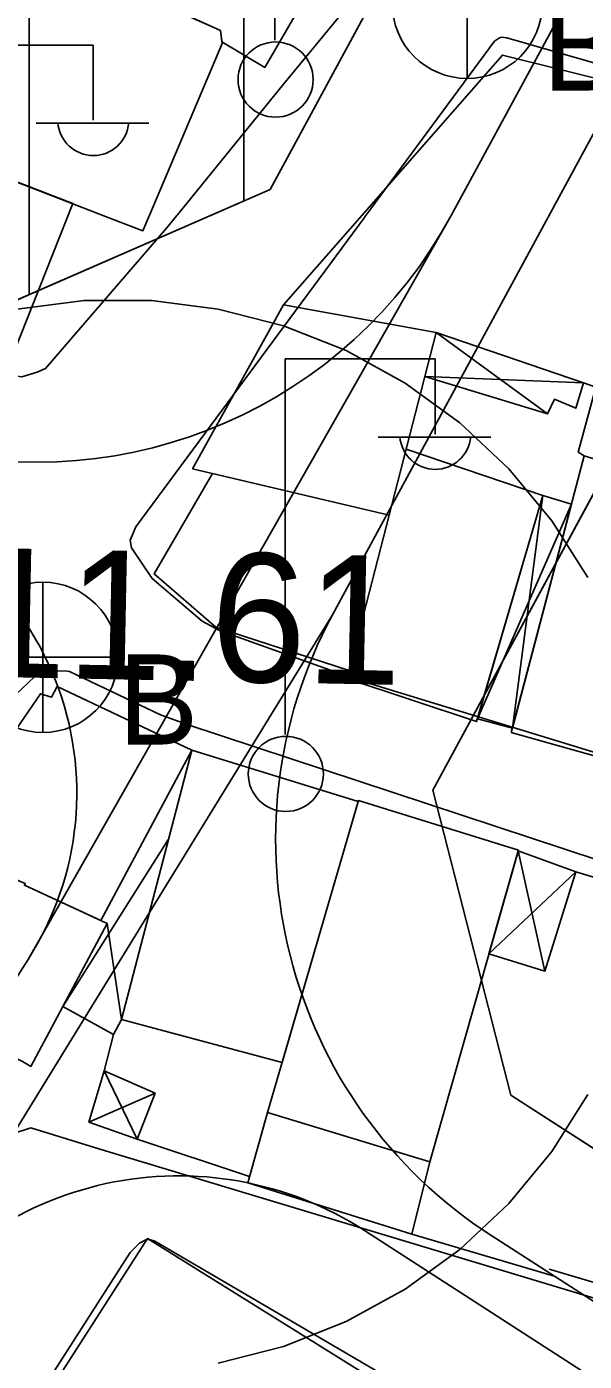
# Model space of a CAD drawing. Extents: x 417997 to 421451, y 4451742 to 4455216.
# Drawn here: x 419446 to 419472, y 4452992.5 to 4453054.6 of the extents above; entities that cross this region are included whole.
import ezdxf

# ---------------------------------------------------------------- set-up
doc = ezdxf.new("R2010")
doc.units = 0
for name, color, linetype in [('ADAKENARI', 7, 'Continuous'), ('B_Kapi', 7, 'Continuous'), ('B_Mesken', 7, 'Continuous'), ('B_Sundurma', 7, 'Continuous'), ('KALDIRIM', 7, 'Continuous'), ('KD_KAV_25', 7, 'Continuous'), ('PL_KON_MEV_350', 7, 'Continuous'), ('S_Elektrik_Diregi', 7, 'Continuous'), ('S_Rogar_Kapagi_Buski', 7, 'Continuous'), ('Sinir_Duvar_tek_tarafa_ait', 7, 'Continuous'), ('TR_ORTAYOGUNKONUT', 7, 'Continuous'), ('Y_Yol_Kotu', 7, 'Continuous'), ('Yol_Sose', 7, 'Continuous')]:
    doc.layers.add(name, color=color, linetype=linetype)

msp = doc.modelspace()

# ---------------------------------------------------------------- linework, layer by layer
at = {"layer": 'ADAKENARI'}
for p, q in [((419521.565, 4453165.566), (419457.346, 4453047.058)), ((419521.565, 4453165.566), (419457.346, 4453047.058)), ((419464.929, 4453019.074), (419512.36, 4453106.601)), ((419464.929, 4453019.074), (419512.36, 4453106.601)), ((419457.346, 4453047.058), (419442.899, 4453040.766)), ((419457.346, 4453047.058), (419442.899, 4453040.766)), ((419468.571, 4453004.865), (419464.929, 4453019.074)), ((419468.571, 4453004.865), (419464.929, 4453019.074)), ((419542.266, 4452957.376), (419468.571, 4453004.865)), ((419542.266, 4452957.376), (419468.571, 4453004.865))]:
    msp.add_line(p, q, dxfattribs=at)
at = {"layer": 'B_Kapi'}
msp.add_lwpolyline([(419470.358, 4452996.752), (419474.805, 4452995.434)], dxfattribs=at)
at = {"layer": 'B_Mesken'}
for points in [[(419461.186, 4453059.802), (419457.105, 4453052.752), (419455.099, 4453053.94), (419455.025, 4453054.467), (419451.54, 4453056.04), (419452.281, 4453057.667), (419454.368, 4453062.863), (419454.534, 4453063.28)], [(419449.396, 4453045.919), (419439.117, 4453049.894), (419443.231, 4453059.792), (419455.025, 4453054.467), (419455.109, 4453053.862), (419451.734, 4453045.894), (419451.722, 4453045.865), (419451.414, 4453045.138), (419449.472, 4453045.889)], [(419439.117, 4453049.894), (419440.047, 4453052.132), (419437.763, 4453052.968), (419433.899, 4453042.869), (419445.103, 4453038.723), (419448.143, 4453046.403)], [(419476.361, 4453051.289), (419468.172, 4453053.321), (419457.963, 4453041.695), (419465.078, 4453040.4), (419471.949, 4453038.051), (419472.535, 4453037.85), (419473.254, 4453040.354), (419475.472, 4453047.719)], [(419457.963, 4453041.695), (419465.078, 4453040.4), (419462.896, 4453031.882), (419453.735, 4453034.049)], [(419463.685, 4453034.96), (419470.051, 4453032.809), (419466.969, 4453022.268), (419460.881, 4453024.297), (419461.027, 4453024.645), (419462.896, 4453031.882)], [(419468.587, 4453021.755), (419471.984, 4453034.654), (419479.484, 4453032.349), (419476.053, 4453019.658)], [(419462.896, 4453031.882), (419461.027, 4453024.645), (419454.817, 4453026.675), (419451.934, 4453029.151), (419454.656, 4453033.831)], [(419449.452, 4453013.005), (419453.702, 4453020.945), (419447.42, 4453023.91), (419447.16, 4453023.409), (419446.642, 4453023.566), (419441.778, 4453016.491), (419442.203, 4453016.287), (419445.931, 4453014.725), (419445.895, 4453014.64)], [(419457.904, 4453006.392), (419450.417, 4453008.381), (419453.702, 4453020.945), (419461.451, 4453018.539)], [(419457.223, 4453004.061), (419461.469, 4453018.599), (419468.92, 4453016.28), (419464.796, 4453001.759)], [(419445.808, 4453006.43), (419446.187, 4453006.205), (419449.753, 4453012.867), (419445.895, 4453014.64), (419445.931, 4453014.725), (419442.203, 4453016.287), (419441.23, 4453014.872), (419441.006, 4453015.062), (419437.974, 4453010.4)], [(419447.436, 4452990.767), (419447.01, 4452990.997), (419451.633, 4452998.189), (419465.886, 4452989.3), (419461.178, 4452982.003), (419457.763, 4452984.28)]]:
    msp.add_lwpolyline(points, close=True, dxfattribs=at)
at = {"layer": 'B_Sundurma'}
for p, q in [((419470.282, 4453036.608), (419465.078, 4453040.4)), ((419464.551, 4453038.343), (419471.949, 4453038.051)), ((419467.006, 4453022.395), (419471.391, 4453032.403)), ((419468.643, 4453021.969), (419470.051, 4453032.809)), ((419447.682, 4453008.999), (419452.616, 4453016.792)), ((419470.158, 4453010.636), (419468.913, 4453016.253)), ((419467.546, 4453011.442), (419471.603, 4453015.268)), ((419450.417, 4453008.381), (419449.753, 4453012.867)), ((419451.155, 4453002.815), (419449.614, 4453005.989)), ((419448.891, 4453003.603), (419451.981, 4453004.957))]:
    msp.add_line(p, q, dxfattribs=at)
for points in [[(419464.551, 4453038.343), (419470.282, 4453036.608), (419470.598, 4453037.287), (419471.591, 4453036.868), (419471.949, 4453038.051), (419465.078, 4453040.4)], [(419467.006, 4453022.395), (419468.643, 4453021.969), (419471.391, 4453032.403), (419470.051, 4453032.809)], [(419447.682, 4453008.999), (419450.049, 4453007.688), (419450.417, 4453008.381), (419453.702, 4453020.945), (419449.452, 4453013.005), (419449.753, 4453012.867)], [(419467.546, 4453011.442), (419470.158, 4453010.636), (419471.603, 4453015.268), (419468.913, 4453016.253)], [(419448.891, 4453003.603), (419451.155, 4453002.815), (419451.981, 4453004.957), (419449.614, 4453005.989)]]:
    msp.add_lwpolyline(points, close=True, dxfattribs=at)
at = {"layer": 'KALDIRIM'}
for p, q in [((419465.792, 4453045.853), (419529.232, 4453162.923)), ((419465.792, 4453045.853), (419529.232, 4453162.923)), ((419460.258, 4453027.246), (419505.727, 4453111.152)), ((419460.258, 4453027.246), (419505.727, 4453111.152)), ((419446.065, 4453011.19), (419465.792, 4453045.853)), ((419446.065, 4453011.19), (419465.792, 4453045.853)), ((419439.64, 4452993.75), (419460.258, 4453027.246)), ((419439.64, 4452993.75), (419460.258, 4453027.246)), ((419392.057, 4452926.909), (419446.065, 4453011.19)), ((419392.057, 4452926.909), (419446.065, 4453011.19)), ((419553.898, 4452939.173), (419461.742, 4452998.559)), ((419553.898, 4452939.173), (419461.742, 4452998.559)), ((419539.418, 4452952.073), (419467.675, 4452998.305)), ((419539.418, 4452952.073), (419467.675, 4452998.305))]:
    msp.add_line(p, q, dxfattribs=at)
for centre, radius, start, end in [((419446.493, 4453056.311), 21.95, 255.52117, 331.54687), ((419446.493, 4453056.311), 21.95, 255.52117, 331.54687), ((419433.97, 4453018.94), 14.365, 327.34809, 75.52117), ((419433.97, 4453018.94), 14.365, 327.34809, 75.52117), ((419479.578, 4453016.776), 21.975, 151.54687, 237.20227), ((419479.578, 4453016.776), 21.975, 151.54687, 237.20227), ((419453.09, 4452985.131), 15.974, 57.20227, 147.34809), ((419453.09, 4452985.131), 15.974, 57.20227, 147.34809)]:
    msp.add_arc(centre, radius, start, end, dxfattribs=at)
at = {"layer": 'KD_KAV_25'}
for p, q in [((419448.677, 4453041.883), (419445.562, 4453041.489)), ((419448.677, 4453041.883), (419445.562, 4453041.489)), ((419451.816, 4453041.883), (419448.677, 4453041.883)), ((419451.816, 4453041.883), (419448.677, 4453041.883)), ((419454.931, 4453041.489), (419451.816, 4453041.883)), ((419454.931, 4453041.489), (419451.816, 4453041.883)), ((419457.972, 4453040.709), (419454.931, 4453041.489)), ((419457.972, 4453040.709), (419454.931, 4453041.489)), ((419460.891, 4453039.553), (419457.972, 4453040.709)), ((419460.891, 4453039.553), (419457.972, 4453040.709)), ((419463.642, 4453038.04), (419460.891, 4453039.553)), ((419463.642, 4453038.04), (419460.891, 4453039.553)), ((419466.182, 4453036.195), (419463.642, 4453038.04)), ((419466.182, 4453036.195), (419463.642, 4453038.04)), ((419468.471, 4453034.046), (419466.182, 4453036.195)), ((419468.471, 4453034.046), (419466.182, 4453036.195)), ((419470.472, 4453031.627), (419468.471, 4453034.046)), ((419470.472, 4453031.627), (419468.471, 4453034.046)), ((419472.154, 4453028.976), (419470.472, 4453031.627)), ((419472.154, 4453028.976), (419470.472, 4453031.627)), ((419470.472, 4453002.238), (419472.154, 4453004.888)), ((419470.472, 4453002.238), (419472.154, 4453004.888)), ((419468.471, 4452999.819), (419470.472, 4453002.238)), ((419468.471, 4452999.819), (419470.472, 4453002.238)), ((419466.182, 4452997.669), (419468.471, 4452999.819)), ((419466.182, 4452997.669), (419468.471, 4452999.819)), ((419463.642, 4452995.824), (419466.182, 4452997.669)), ((419463.642, 4452995.824), (419466.182, 4452997.669)), ((419460.891, 4452994.312), (419463.642, 4452995.824)), ((419460.891, 4452994.312), (419463.642, 4452995.824)), ((419457.972, 4452993.156), (419460.891, 4452994.312)), ((419457.972, 4452993.156), (419460.891, 4452994.312)), ((419454.931, 4452992.375), (419457.972, 4452993.156)), ((419454.931, 4452992.375), (419457.972, 4452993.156))]:
    msp.add_line(p, q, dxfattribs=at)
at = {"layer": 'PL_KON_MEV_350'}
for points in [[(419823.627, 4453240.148), (419822.565, 4453223.702), (419795.483, 4453226.221), (419799.027, 4453156.869), (419756.504, 4453159.4), (419758.023, 4453124.471), (419816.158, 4453124.471), (419809.709, 4453024.608), (419799.347, 4453012.271), (419707.401, 4453034.871), (419706.895, 4453052.588), (419682.596, 4453052.082), (419684.115, 4453033.858), (419707.401, 4453034.871), (419799.347, 4453012.271), (419560.39, 4452954.317), (419542.266, 4452957.376), (419468.571, 4453004.865), (419464.929, 4453019.074), (419512.36, 4453106.601), (419622.453, 4453235.699), (419667.916, 4453224.196), (419710.945, 4453222.677), (419709.932, 4453261.656)], [(419521.565, 4453165.566), (419457.346, 4453047.058), (419442.899, 4453040.766), (419384.91, 4453055.74), (419380.175, 4453056.902), (419375.414, 4453057.947), (419370.628, 4453058.875), (419365.821, 4453059.686), (419360.996, 4453060.38), (419356.155, 4453060.955), (419351.302, 4453061.413), (419346.439, 4453061.751), (419319.269, 4453063.309), (419317.515, 4453063.401), (419315.761, 4453063.476), (419314.005, 4453063.533), (419312.249, 4453063.574), (419310.493, 4453063.597), (419308.737, 4453063.604), (419306.981, 4453063.593), (419305.225, 4453063.565), (419284.03, 4453063.124)]]:
    msp.add_lwpolyline(points, dxfattribs=at)
at = {"layer": 'S_Elektrik_Diregi'}
for p, q in [((419457.563, 4453054.02), (419457.563, 4453071.52)), ((419442.102, 4453053.792), (419449.102, 4453053.792)), ((419449.102, 4453050.292), (419449.102, 4453053.792)), ((419446.442, 4453050.152), (419451.692, 4453050.152)), ((419458.041, 4453021.667), (419458.041, 4453039.168)), ((419458.041, 4453039.168), (419465.041, 4453039.168)), ((419465.041, 4453035.668), (419465.041, 4453039.168)), ((419462.381, 4453035.528), (419467.631, 4453035.528))]:
    msp.add_line(p, q, dxfattribs=at)
for centre in [(419457.599, 4453052.185), (419458.077, 4453019.832)]:
    msp.add_circle(centre, 1.75, dxfattribs=at)
for centre in [(419449.102, 4453050.304), (419465.042, 4453035.68)]:
    msp.add_arc(centre, 1.658, 184.83843, 355.14641, dxfattribs=at)
at = {"layer": 'S_Rogar_Kapagi_Buski'}
for p, q in [((419466.534, 4453059.234), (419466.534, 4453052.234)), ((419446.754, 4453028.765), (419446.754, 4453021.765)), ((419443.254, 4453025.265), (419450.254, 4453025.265))]:
    msp.add_line(p, q, dxfattribs=at)
for centre in [(419466.534, 4453055.734), (419446.754, 4453025.265)]:
    msp.add_circle(centre, 3.5, dxfattribs=at)
at = {"layer": 'Sinir_Duvar_tek_tarafa_ait'}
for points in [[(419472.535, 4453037.85), (419471.706, 4453034.822), (419471.984, 4453034.654)], [(419471.603, 4453015.268), (419484.183, 4453011.488)], [(419449.614, 4453005.989), (419450.049, 4453007.688)], [(419464.796, 4453001.759), (419463.947, 4452998.38), (419456.302, 4453000.781), (419457.223, 4453004.061)], [(419456.386, 4453001.078), (419451.155, 4453002.815)], [(419470.544, 4452996.437), (419463.947, 4452998.38)]]:
    msp.add_lwpolyline(points, dxfattribs=at)
at = {"layer": 'TR_ORTAYOGUNKONUT'}
for p, q in [((419446.12, 4453042.169), (419446.12, 4453187.459)), ((419446.12, 4453042.169), (419446.12, 4453187.459)), ((419456.12, 4453046.524), (419456.12, 4453185.826)), ((419456.12, 4453046.524), (419456.12, 4453185.826))]:
    msp.add_line(p, q, dxfattribs=at)
at = {"layer": 'Yol_Sose'}
for points in [[(419457.326, 4453070.068), (419468.571, 4453066.673), (419469.183, 4453066.429), (419469.362, 4453066.304), (419469.435, 4453066.159), (419469.406, 4453065.86), (419469.405, 4453065.846), (419457.975, 4453051.974)], [(419467.805, 4453053.968), (419468.044, 4453054.13), (419468.147, 4453054.154), (419468.383, 4453054.135), (419476.974, 4453051.657), (419486.55, 4453048.952), (419497.858, 4453045.737)], [(419467.805, 4453053.968), (419461.762, 4453045.788)], [(419453.023, 4453045.88), (419457.975, 4453051.974)], [(419418.411, 4453046.221), (419430.72, 4453043.536), (419432.692, 4453043.009), (419444.344, 4453038.556), (419445.775, 4453038.327), (419446.492, 4453038.553), (419446.877, 4453038.727), (419452.522, 4453045.263), (419453, 4453045.852)], [(419461.74, 4453045.759), (419451.092, 4453031.346), (419450.828, 4453030.718), (419450.879, 4453030.369), (419451.852, 4453028.937), (419454.185, 4453026.944), (419454.986, 4453026.507), (419461.368, 4453024.228), (419497, 4453013.32), (419507.343, 4453010.32), (419508.337, 4453010.161), (419508.984, 4453010.283), (419509.212, 4453010.579), (419509.404, 4453010.858), (419515.836, 4453039.166), (419515.576, 4453039.882), (419515.28, 4453040.092), (419499.02, 4453045.361)], [(419453, 4453045.852), (419453.023, 4453045.88)], [(419461.762, 4453045.788), (419461.74, 4453045.759)], [(419408.371, 4452965.232), (419422.396, 4452987.346), (419437.686, 4453011.951), (419445.49, 4453023.537), (419446.383, 4453024.373), (419446.994, 4453024.616), (419447.797, 4453024.632), (419447.989, 4453024.597), (419452.24, 4453022.583), (419453.478, 4453022.128), (419474.278, 4453015.271)], [(419481.415, 4452992.709), (419449.367, 4453002.36), (419446.193, 4453003.343), (419445.25, 4453003.03), (419445.005, 4453002.787), (419444.374, 4453002.265), (419434.231, 4452985.644), (419405.436, 4452939.32)], [(419417.129, 4452869.184), (419431.002, 4452891.137), (419447.811, 4452915.922), (419477.255, 4452962.28), (419485.892, 4452976.562), (419486.156, 4452977.328), (419486.123, 4452977.781), (419486.036, 4452978.043), (419485.967, 4452978.095), (419485.898, 4452978.217), (419451.969, 4452998.062), (419451.726, 4452998.132), (419451.551, 4452998.115), (419451.255, 4452997.959), (419450.818, 4452997.525), (419430.711, 4452966.179), (419383.461, 4452888.558), (419383.32, 4452888.175), (419383.319, 4452888.036), (419383.492, 4452887.67), (419414.39, 4452868.058)]]:
    msp.add_lwpolyline(points, dxfattribs=at)

# ---------------------------------------------------------------- texts
at = {"layer": 'S_Rogar_Kapagi_Buski'}
for p in [(419470.034, 4453051.669), (419450.254, 4453021.2)]:
    msp.add_text('B', height=4.2, dxfattribs=at).set_placement(p)
at = {"layer": 'Y_Yol_Kotu'}
msp.add_text('111.61 ', height=6, rotation=358.87031, dxfattribs=at).set_placement((419438.907, 4453024.46))

doc.saveas('drawing.dxf')
